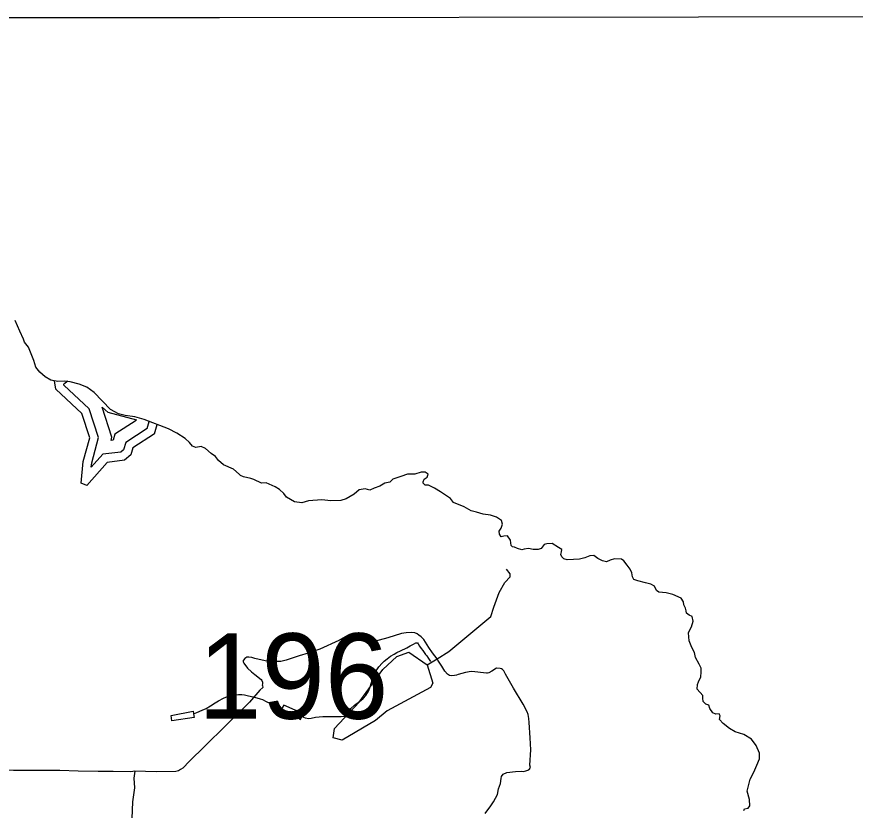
# Model space of a CAD drawing. Extents: x 2001466 to 31450019, y -30647475 to 847247.
# Drawn here: x 2192161 to 2198606, y 783261 to 789361 of the extents above; entities that cross this region are included whole.
import ezdxf

# ---------------------------------------------------------------- set-up
doc = ezdxf.new("R2010")
doc.units = 0
for name, color, linetype in [('Exist Boundary Political CountyLine', 7, 'Continuous'), ('Exist Hydrographic Buffer Line', 7, 'Continuous'), ('Exist Hydrographic Creek Single Shore', 7, 'Continuous'), ('Exist Hydrographic Misc Water Feature', 7, 'Continuous'), ('Exist Road Non-System Type 51', 7, 'Continuous'), ('Exist Road Secondary Structure Standard Bridge Number Label', 7, 'Continuous'), ('Map Preparation Inset Cut Line', 7, 'Continuous')]:
    doc.layers.add(name, color=color, linetype=linetype)

msp = doc.modelspace()

# ---------------------------------------------------------------- linework, layer by layer
at = {"layer": 'Exist Boundary Political CountyLine'}
for points in [[(2193871.4, 785843.3), (2193827.1, 785881.8), (2193750, 785916.5), (2193711.5, 785949.3), (2193687.4, 785981.1), (2193654.6, 786004.2), (2193610.3, 786042.8), (2193577.6, 786058.2), (2193537.1, 786050.5), (2193512.1, 786060.1), (2193489, 786089), (2193456.2, 786117.9), (2193390.7, 786160.3), (2193326.2, 786192.1), (2193139.4, 786265.4), (2193068.1, 786284.7), (2192993, 786294.3), (2192942.9, 786307.8), (2192881.2, 786340.6), (2192756, 786471.6), (2192700.2, 786512.1), (2192639.5, 786536.2), (2192572.1, 786553.5), (2192525.8, 786559.3), (2192477.7, 786557.4), (2192423.7, 786567), (2192379.4, 786592.1), (2192337.1, 786628.7), (2192308.2, 786667.3), (2192290.8, 786717.4), (2192250.4, 786821.4), (2192221.5, 786858.1), (2192211.9, 786881.2), (2192184.9, 786944.8), (2192148.3, 787025.8)], [(2196853.7, 785146), (2196826.8, 785176.9), (2196809.4, 785190.4), (2196755.5, 785194.2), (2196722.8, 785182.6), (2196693.9, 785169.2), (2196663, 785176.9), (2196626.4, 785196.1), (2196597.6, 785219.3), (2196566.7, 785217.3), (2196526.3, 785201.9), (2196485.8, 785190.4), (2196439.6, 785188.4), (2196391.4, 785186.5), (2196366.4, 785194.2), (2196351, 785207.7), (2196343.3, 785227), (2196349.1, 785248.2), (2196351, 785265.5), (2196324, 785280.9), (2196276.8, 785310.8), (2196236.4, 785308.9), (2196215.2, 785305), (2196192.1, 785272.3), (2196168.9, 785264.6), (2196130.4, 785266.5), (2196093.8, 785272.3), (2196061.1, 785268.4), (2196041.8, 785262.6), (2196011, 785272.3), (2195986, 785283.8), (2195970.5, 785285.8), (2195960.9, 785297.3), (2195957.1, 785337.8), (2195933.9, 785370.6), (2195905, 785368.6), (2195883.9, 785362.9), (2195870.4, 785384.1), (2195868.4, 785405.3), (2195883.9, 785430.3), (2195895.4, 785461.2), (2195887.7, 785488.1), (2195849.2, 785515.1), (2195803, 785528.6), (2195745.2, 785536.3), (2195695.1, 785551.7), (2195654.6, 785561.4), (2195598.8, 785594.2), (2195516.9, 785627.9), (2195495.7, 785656.8), (2195463, 785678), (2195418.7, 785708.8), (2195372.4, 785737.7), (2195326.2, 785760.9), (2195299.2, 785760.9), (2195285.7, 785776.3), (2195283.8, 785785.9), (2195293.4, 785805.2), (2195314.6, 785820.6), (2195322.3, 785843.8), (2195301.2, 785859.2), (2195270.3, 785859.2), (2195220.2, 785845.7), (2195189.4, 785843.8), (2195164.4, 785843.8), (2195112.4, 785826.4), (2195050.7, 785805.2), (2195027.6, 785782.1), (2194991, 785774.4), (2194952.5, 785751.2), (2194908.2, 785735.8), (2194875.4, 785722.3), (2194837.9, 785732.9), (2194793.6, 785725.2), (2194753.1, 785690.5), (2194691.5, 785655.8), (2194651, 785642.3), (2194574, 785638.5), (2194506.6, 785646.2), (2194404.5, 785638.5), (2194352.5, 785625), (2194294.7, 785630.8), (2194233, 785667.4), (2194213.8, 785696.3), (2194179.1, 785727.1), (2194148.3, 785746.4), (2194078.9, 785777.3), (2194041.4, 785774.4), (2193983.6, 785803.3), (2193960.4, 785811), (2193902.7, 785824.5), (2193881.5, 785834.1), (2193871.4, 785843.3)], [(2197749.5, 783259.1), (2197755.3, 783270.6), (2197782.2, 783276.4), (2197795.7, 783295.7), (2197791.9, 783343.9), (2197775.5, 783408.4), (2197798.6, 783499), (2197827.5, 783553), (2197850.6, 783607), (2197869.9, 783657.1), (2197869.9, 783699.5), (2197844.8, 783759.2), (2197808.2, 783807.4), (2197750.4, 783844), (2197683, 783863.3), (2197638.7, 783888.4), (2197589.6, 783927.9), (2197562.6, 783958.7), (2197566.5, 783985.7), (2197560.7, 784003), (2197533.7, 783999.2), (2197510.6, 784008.8), (2197487.5, 784041.6), (2197479.8, 784068.6), (2197458.6, 784076.3), (2197437.4, 784097.5), (2197435.5, 784122.5), (2197433.6, 784141.8), (2197391.2, 784191.9), (2197393.1, 784228.6), (2197400.8, 784247.8), (2197420.1, 784286.4), (2197422, 784323), (2197422, 784353.8), (2197406.6, 784384.7), (2197378.7, 784435.8), (2197369, 784472.4), (2197349.8, 784510.9), (2197328.6, 784563), (2197324.7, 784624.6), (2197338.2, 784653.6), (2197347.8, 784670.9), (2197359.4, 784713.3), (2197351.7, 784749.9), (2197330.5, 784759.6), (2197309.3, 784776.9), (2197307.4, 784794.3), (2197301.6, 784815.5), (2197288.1, 784840.5), (2197286.2, 784863.7), (2197266.9, 784890.6), (2197203.4, 784919.5), (2197153.3, 784931.1), (2197095.5, 784936.9), (2197079.1, 784949.4), (2197063.7, 784982.2), (2197034.8, 784997.6), (2196992.4, 785009.2), (2196934.7, 785024.6), (2196903.8, 785034.2), (2196894.2, 785055.4), (2196888.4, 785086.3), (2196876.9, 785115.2), (2196853.7, 785146)]]:
    msp.add_lwpolyline(points, dxfattribs=at)
at = {"layer": 'Exist Hydrographic Buffer Line'}
msp.add_line((2193163.3, 786195.2), (2193178.4, 786250.1), dxfattribs=at)
for points in [[(2192554, 786558.2), (2192521.4, 786535.5)], [(2192733.8, 785897), (2192737, 785930.4), (2192789.6, 786126.6), (2192718.3, 786346.1), (2192522.2, 786529.4), (2192521.4, 786535.5)], [(2192885.5, 786104.3), (2192892.2, 786129.2), (2192817.2, 786360.1)], [(2193082.5, 786260), (2192863.4, 786319.5), (2192817.2, 786360.1)], [(2193079.6, 786258.1), (2192914.8, 786150.7), (2192901.2, 786106.3), (2192885.5, 786104.3)], [(2193163.3, 786195.2), (2192998.4, 786087.7), (2192981.2, 786031.5), (2192960.9, 786014.6), (2192822.3, 785997), (2192733.8, 785897)]]:
    msp.add_lwpolyline(points, dxfattribs=at)
at = {"layer": 'Exist Hydrographic Creek Single Shore'}
msp.add_line((2193220.1, 786153.8), (2193239.8, 786226), dxfattribs=at)
for points in [[(2192698.2, 785757.8), (2192656.2, 785775.1), (2192672.2, 785942.1), (2192721.2, 786124.8), (2192661.1, 786309.7), (2192460.1, 786497.5), (2192451.7, 786562)], [(2193220.1, 786153.8), (2193054.2, 786045.7), (2193038.2, 785993.6), (2192988.2, 785952), (2192855.1, 785935), (2192698.2, 785757.8)]]:
    msp.add_lwpolyline(points, dxfattribs=at)
at = {"layer": 'Exist Hydrographic Misc Water Feature'}
msp.add_line((2195315.1, 784378.7), (2195391.4, 784425.3), dxfattribs=at)
for points in [[(2195391.4, 784425.3), (2195481.2, 784480.3), (2195804.1, 784749.2), (2195827.8, 784823), (2195868.4, 784935.7), (2195913.5, 785010.9), (2195954.1, 785054.5), (2195954.1, 785077.1), (2195925.6, 785113.2)], [(2194693, 783987), (2194695.2, 783995.2), (2194703, 784009), (2194717.1, 784027.1), (2194728.6, 784043.2), (2194756.5, 784069.5), (2194796.3, 784097.5), (2194824.2, 784119.7), (2194844.1, 784141.8), (2194857.6, 784162.1), (2194867.9, 784182.1), (2194877.5, 784210.2), (2194891.4, 784260), (2194903.3, 784288.2), (2194913, 784310.3), (2194922.6, 784332.4), (2194944.6, 784362.4), (2194968.3, 784390.8), (2194986, 784406.8), (2195008.1, 784425), (2195034, 784445), (2195061.8, 784461.5), (2195081.5, 784473.5), (2195109.6, 784485.5), (2195159.4, 784510), (2195183.6, 784524.2), (2195210.9, 784538.3), (2195229.4, 784546.5), (2195241.1, 784548.3), (2195245.4, 784540.4), (2195255.6, 784522.7), (2195269.1, 784504.8), (2195281.9, 784488.7), (2195303.6, 784459), (2195311.8, 784447.2), (2195325.9, 784427.2), (2195340.1, 784403.2)], [(2195315.1, 784378.7), (2195358.1, 784236.8), (2195341.1, 784204.3), (2195009.1, 784024.1), (2194918.1, 783950.6), (2194661.2, 783798.4), (2194594.1, 783816.2), (2194602.1, 783888.2), (2194792.2, 784091), (2194974.1, 784343.1), (2195081.1, 784442.5), (2195173.2, 784476.8), (2195315.1, 784378.7)], [(2193519.9, 784000.7), (2193545.3, 784011.1), (2193585.5, 784029.4), (2193615.4, 784043.5), (2193651.1, 784063.7), (2193687, 784085.8), (2193711, 784102.1), (2193748.7, 784122.3), (2193780.5, 784134.6), (2193800.2, 784140.5), (2193824.4, 784145), (2193864.5, 784151.1), (2193890.4, 784151.3), (2193910.1, 784147.5), (2193942.5, 784139.7), (2193978.6, 784131.8), (2194006.4, 784123.9), (2194030.6, 784118.3), (2194048.9, 784112.3), (2194076.8, 784096.7), (2194106.7, 784082.8), (2194133, 784071.2), (2194156.9, 784063.1), (2194182.6, 784053.6), (2194200.8, 784047.6)], [(2193519.9, 784000.7), (2193523.5, 783974.6), (2193353.8, 783947.5), (2193347.6, 783989.5), (2193517.6, 784022.6), (2193519.9, 784000.7)], [(2194200.8, 784047.6), (2194193, 784029.7), (2194239.2, 784007.7), (2194297.4, 783980.2), (2194315.5, 783970.2), (2194333.7, 783962.6), (2194341.9, 783958.5), (2194351.3, 783982.6)], [(2194351.3, 783982.6), (2194357.3, 783994.7), (2194337.4, 784010.3), (2194305, 784028.1), (2194255.2, 784049.9), (2194212.9, 784067.6), (2194200.8, 784047.6)], [(2194351.3, 783982.6), (2194377.4, 783970.6), (2194405.5, 783967.1), (2194423.3, 783967.3), (2194457.3, 783975.5), (2194485.6, 783979.4), (2194513.1, 783981.7), (2194523.4, 783981.8), (2194563.4, 783982.2), (2194599.7, 783980.4), (2194637.4, 783980.3), (2194653.4, 783980.8), (2194679, 783985), (2194693, 783987)]]:
    msp.add_lwpolyline(points, dxfattribs=at)
at = {"layer": 'Exist Road Non-System Type 51'}
for points in [[(2195391.4, 784425.3), (2195357.6, 784471.1), (2195329.1, 784512.7), (2195290.1, 784572.1), (2195269.8, 784593.7), (2195251.7, 784607.5), (2195239.5, 784617.3), (2195221.6, 784624.7), (2195193.3, 784626.5), (2195155.2, 784624), (2195119.3, 784619.4), (2195013.9, 784585.8), (2194908.1, 784558.4), (2194882.2, 784553.7), (2194856.3, 784555.4), (2194826.5, 784564.8), (2194806.8, 784579.2), (2194779.5, 784604.4), (2194775.4, 784610.3), (2194769.3, 784614.2), (2194759.2, 784618), (2194753.2, 784619.9), (2194747.1, 784621.9), (2194735.2, 784617.7), (2194703.5, 784603.2), (2194635.9, 784566.2), (2194491.2, 784499.8)], [(2194491.2, 784499.8), (2194401.4, 784468.6), (2194331.5, 784447.7), (2194232.1, 784414.1), (2194191.3, 784403.9), (2194154.3, 784404.9), (2194116.1, 784406.3), (2194070, 784409.6), (2193991.8, 784428.5), (2193967.6, 784436.2), (2193943.6, 784437.8), (2193929.6, 784437.5), (2193921.7, 784433.5), (2193913.8, 784427.3), (2193903.9, 784415.1), (2193902.1, 784411.1), (2193902, 784401.1), (2193906.2, 784391.2), (2193934.9, 784353.6), (2193965.3, 784326), (2193991.6, 784304.5), (2194038.2, 784265.1), (2194044.3, 784259.2), (2194048.6, 784245.3), (2194050.8, 784233.5), (2194047, 784223.4), (2194049.1, 784219.3), (2194051.1, 784203.5), (2194029.5, 784183.1), (2193948.9, 784091.8), (2193767.6, 783911.2), (2193605.9, 783752.7), (2193489.8, 783636.9), (2193436.5, 783584.2), (2193418.7, 783574), (2193404.7, 783563.7), (2193382.8, 783559.3), (2193232.8, 783557), (2193067.8, 783560.2)], [(2195760.9, 783235.2), (2195803.9, 783293.9), (2195825.5, 783324.2), (2195856.7, 783380.6), (2195864, 783424.6), (2195879.4, 783466.9), (2195884.8, 783505), (2195886.5, 783521.1), (2195898.3, 783539.3), (2195928.1, 783549.7), (2195993.9, 783558.7), (2196044, 783561.5), (2196053.9, 783559.5), (2196074, 783563.9), (2196081.8, 783565.9), (2196089.9, 783568.1), (2196103.7, 783578.3), (2196101.6, 783584.3), (2196109.5, 783590.3), (2196105.3, 783606.4), (2196111.5, 783724.5), (2196106, 783816.4), (2196098.3, 783936.1), (2196097.7, 783966.1), (2196091.3, 783996.1), (2196083, 784018), (2196054.2, 784075.6), (2195978.1, 784200.4), (2195918.6, 784307.6), (2195904.1, 784331.3), (2195893.9, 784343.1), (2195885.8, 784347), (2195875.9, 784350.8), (2195847.9, 784351.8), (2195812, 784330), (2195790.2, 784317.6), (2195780.3, 784313.4), (2195772.3, 784313.4), (2195748.2, 784316.9), (2195682, 784325.8), (2195654, 784327.4), (2195610.1, 784320.9), (2195552.4, 784303.9), (2195540.5, 784299.8), (2195524.8, 784296.5), (2195500.4, 784295.2), (2195486.4, 784297.1), (2195471, 784307.6), (2195449.9, 784330.4), (2195429.3, 784368), (2195398.5, 784415.7), (2195391.4, 784425.3)], [(2193067.8, 783560.2), (2193036.8, 783556.1), (2192900.6, 783558.1), (2192786.7, 783558.4), (2192632.4, 783562), (2192492.3, 783565.9), (2192340.3, 783565.6), (2192136.1, 783566.6), (2191980.1, 783572.2), (2191840, 783568.1), (2191697.9, 783570.1), (2191507.2, 783562)], [(2193067.8, 783560.2), (2193061.5, 783506.6), (2193064.6, 783432.5), (2193050.2, 783326.4), (2193044.1, 783196.4)]]:
    msp.add_lwpolyline(points, dxfattribs=at)
at = {"layer": 'Map Preparation Inset Cut Line'}
for p, q in [((2193718, 789353.7), (2192014.7, 789351.9)), ((2197401, 789357.5), (2193718, 789353.7))]:
    msp.add_line(p, q, dxfattribs=at)
msp.add_lwpolyline([(2216794.8, 762600), (2224147, 762600), (2200696.3, 789361), (2197401, 789357.5)], dxfattribs=at)

# ---------------------------------------------------------------- texts
at = {"layer": 'Exist Road Secondary Structure Standard Bridge Number Label'}
msp.add_text('196', height=656.17, dxfattribs=at).set_placement((2193553.3, 783964.1))

doc.saveas('drawing.dxf')
